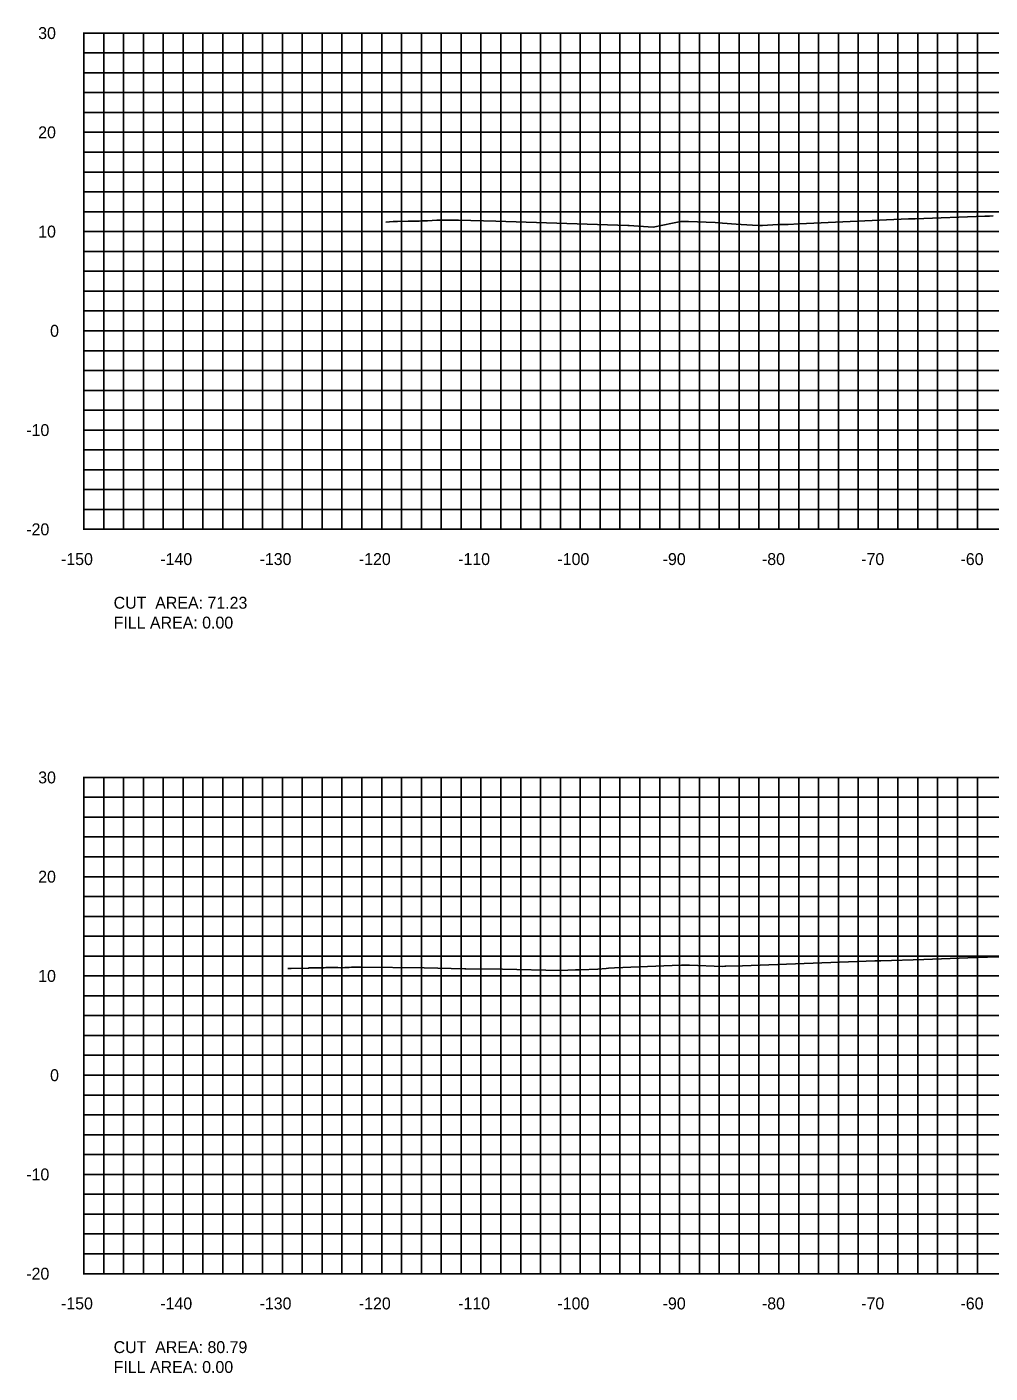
# Model space of a CAD drawing. Extents: x 1800880 to 1818864, y 245271 to 250560.
# Drawn here: x 1813015.3 to 1813112.3, y 250089.4 to 250225 of the extents above; entities that cross this region are included whole.
import ezdxf

# ---------------------------------------------------------------- set-up
doc = ezdxf.new("R2010")
doc.units = 0
for name, color, linetype in [('33', 7, 'Continuous'), ('CL-CNST', 7, 'Continuous'), ('DESIGN - DRAINAGE - Bridges', 7, 'Continuous'), ('DRAINAGETXT', 7, 'Continuous'), ('Level 46', 7, 'Continuous')]:
    doc.layers.add(name, color=color, linetype=linetype)

msp = doc.modelspace()

# ---------------------------------------------------------------- linework, layer by layer
at = {"layer": 'CL-CNST'}
for points in [[(1813051.41, 250205.37), (1813052.17, 250205.43), (1813052.46, 250205.43), (1813052.6, 250205.44), (1813053.66, 250205.47), (1813053.72, 250205.47), (1813053.78, 250205.47), (1813053.91, 250205.47), (1813054.09, 250205.48), (1813054.09, 250205.48), (1813054.31, 250205.48), (1813054.6, 250205.49), (1813054.79, 250205.49), (1813055, 250205.5), (1813055.6, 250205.52), (1813056.56, 250205.57), (1813056.58, 250205.57), (1813058.16, 250205.59), (1813058.74, 250205.57), (1813062.48, 250205.47), (1813075.8, 250205.05), (1813075.94, 250205.05), (1813076.85, 250204.98), (1813078.34, 250204.88), (1813080.28, 250205.27), (1813081.13, 250205.43), (1813081.3, 250205.43), (1813081.45, 250205.43), (1813081.69, 250205.43), (1813081.91, 250205.43), (1813084.59, 250205.33), (1813085.34, 250205.27), (1813086.71, 250205.18), (1813087.22, 250205.14), (1813088.93, 250205.03), (1813089.34, 250205.05), (1813090.89, 250205.14), (1813091.63, 250205.14), (1813091.95, 250205.14), (1813093.05, 250205.2), (1813104.07, 250205.7), (1813104.3, 250205.7), (1813104.72, 250205.7), (1813111.76, 250205.97), (1813112.21, 250205.99), (1813112.58, 250206)], [(1813041.56, 250130.19), (1813041.87, 250130.19), (1813043.58, 250130.21), (1813043.61, 250130.21), (1813043.64, 250130.22), (1813043.71, 250130.23), (1813043.77, 250130.24), (1813043.78, 250130.24), (1813043.85, 250130.24), (1813043.92, 250130.24), (1813043.96, 250130.24), (1813044, 250130.24), (1813044.09, 250130.25), (1813044.18, 250130.25), (1813044.27, 250130.25), (1813044.38, 250130.25), (1813044.43, 250130.25), (1813044.49, 250130.25), (1813044.61, 250130.25), (1813044.74, 250130.26), (1813044.87, 250130.26), (1813045.02, 250130.26), (1813045.19, 250130.26), (1813045.37, 250130.27), (1813045.56, 250130.27), (1813045.78, 250130.28), (1813046.01, 250130.28), (1813046.14, 250130.28), (1813046.28, 250130.28), (1813046.58, 250130.27), (1813046.9, 250130.26), (1813046.91, 250130.26), (1813047.29, 250130.27), (1813047.72, 250130.29), (1813047.95, 250130.3), (1813048.22, 250130.31), (1813048.81, 250130.33), (1813048.92, 250130.33), (1813055.27, 250130.23), (1813059.36, 250130.16), (1813059.49, 250130.15), (1813063.17, 250130.1), (1813068.98, 250129.99), (1813070.52, 250130.04), (1813070.99, 250130.04), (1813072.76, 250130.12), (1813073.62, 250130.19), (1813073.83, 250130.21), (1813074.44, 250130.25), (1813080.26, 250130.48), (1813081.21, 250130.52), (1813081.44, 250130.52), (1813081.71, 250130.52), (1813081.79, 250130.52), (1813081.88, 250130.52), (1813082, 250130.52), (1813085.32, 250130.39), (1813085.56, 250130.4), (1813085.68, 250130.4), (1813087.34, 250130.46), (1813100.67, 250130.95), (1813100.89, 250130.96), (1813101.28, 250130.96), (1813105.61, 250131.1), (1813111.81, 250131.32), (1813112.01, 250131.33), (1813113.71, 250131.36)]]:
    msp.add_lwpolyline(points, dxfattribs=at)
at = {"layer": 'DESIGN - DRAINAGE - Bridges'}
for p, q in [((1813020.94, 250224.43), (1813021, 250224.43)), ((1813021, 250174.43), (1813021, 250224.43)), ((1813020.94, 250214.43), (1813021, 250214.43)), ((1813020.94, 250204.43), (1813021, 250204.43)), ((1813020.94, 250194.43), (1813021, 250194.43)), ((1813020.94, 250184.43), (1813021, 250184.43)), ((1813020.94, 250174.43), (1813021, 250174.43)), ((1813021, 250174.43), (1813321, 250174.43)), ((1813021, 250174.37), (1813021, 250174.43)), ((1813031, 250174.37), (1813031, 250174.43)), ((1813041, 250174.37), (1813041, 250174.43)), ((1813051, 250174.37), (1813051, 250174.43)), ((1813061, 250174.37), (1813061, 250174.43)), ((1813071, 250174.37), (1813071, 250174.43)), ((1813081, 250174.37), (1813081, 250174.43)), ((1813091, 250174.37), (1813091, 250174.43)), ((1813101, 250174.37), (1813101, 250174.43)), ((1813111, 250174.37), (1813111, 250174.43)), ((1813020.94, 250149.43), (1813021, 250149.43)), ((1813021, 250099.43), (1813021, 250149.43)), ((1813020.94, 250139.43), (1813021, 250139.43)), ((1813020.94, 250129.43), (1813021, 250129.43)), ((1813020.94, 250119.43), (1813021, 250119.43)), ((1813020.94, 250109.43), (1813021, 250109.43)), ((1813020.94, 250099.43), (1813021, 250099.43)), ((1813021, 250099.43), (1813321, 250099.43)), ((1813021, 250099.37), (1813021, 250099.43)), ((1813031, 250099.37), (1813031, 250099.43)), ((1813041, 250099.37), (1813041, 250099.43)), ((1813051, 250099.37), (1813051, 250099.43)), ((1813061, 250099.37), (1813061, 250099.43)), ((1813071, 250099.37), (1813071, 250099.43)), ((1813081, 250099.37), (1813081, 250099.43)), ((1813091, 250099.37), (1813091, 250099.43)), ((1813101, 250099.37), (1813101, 250099.43)), ((1813111, 250099.37), (1813111, 250099.43))]:
    msp.add_line(p, q, dxfattribs=at)
at = {"layer": 'Level 46'}
for p, q in [((1813021, 250224.43), (1813321, 250224.43)), ((1813021, 250174.43), (1813021, 250224.43)), ((1813023, 250174.43), (1813023, 250224.43)), ((1813025, 250174.43), (1813025, 250224.43)), ((1813027, 250174.43), (1813027, 250224.43)), ((1813029, 250174.43), (1813029, 250224.43)), ((1813031, 250174.43), (1813031, 250224.43)), ((1813033, 250174.43), (1813033, 250224.43)), ((1813035, 250174.43), (1813035, 250224.43)), ((1813037, 250174.43), (1813037, 250224.43)), ((1813039, 250174.43), (1813039, 250224.43)), ((1813041, 250174.43), (1813041, 250224.43)), ((1813043, 250174.43), (1813043, 250224.43)), ((1813045, 250174.43), (1813045, 250224.43)), ((1813047, 250174.43), (1813047, 250224.43)), ((1813049, 250174.43), (1813049, 250224.43)), ((1813051, 250174.43), (1813051, 250224.43)), ((1813053, 250174.43), (1813053, 250224.43)), ((1813055, 250174.43), (1813055, 250224.43)), ((1813057, 250174.43), (1813057, 250224.43)), ((1813059, 250174.43), (1813059, 250224.43)), ((1813061, 250174.43), (1813061, 250224.43)), ((1813063, 250174.43), (1813063, 250224.43)), ((1813065, 250174.43), (1813065, 250224.43)), ((1813067, 250174.43), (1813067, 250224.43)), ((1813069, 250174.43), (1813069, 250224.43)), ((1813071, 250174.43), (1813071, 250224.43)), ((1813073, 250174.43), (1813073, 250224.43)), ((1813075, 250174.43), (1813075, 250224.43)), ((1813077, 250174.43), (1813077, 250224.43)), ((1813079, 250174.43), (1813079, 250224.43)), ((1813081, 250174.43), (1813081, 250224.43)), ((1813083, 250174.43), (1813083, 250224.43)), ((1813085, 250174.43), (1813085, 250224.43)), ((1813087, 250174.43), (1813087, 250224.43)), ((1813089, 250174.43), (1813089, 250224.43)), ((1813091, 250174.43), (1813091, 250224.43)), ((1813093, 250174.43), (1813093, 250224.43)), ((1813095, 250174.43), (1813095, 250224.43)), ((1813097, 250174.43), (1813097, 250224.43)), ((1813099, 250174.43), (1813099, 250224.43)), ((1813101, 250174.43), (1813101, 250224.43)), ((1813103, 250174.43), (1813103, 250224.43)), ((1813105, 250174.43), (1813105, 250224.43)), ((1813107, 250174.43), (1813107, 250224.43)), ((1813109, 250174.43), (1813109, 250224.43)), ((1813111, 250174.43), (1813111, 250224.43)), ((1813021, 250222.43), (1813321, 250222.43)), ((1813021, 250220.43), (1813321, 250220.43)), ((1813021, 250218.43), (1813321, 250218.43)), ((1813021, 250216.43), (1813321, 250216.43)), ((1813021, 250214.43), (1813321, 250214.43)), ((1813021, 250212.43), (1813321, 250212.43)), ((1813021, 250210.43), (1813321, 250210.43)), ((1813021, 250208.43), (1813321, 250208.43)), ((1813021, 250206.43), (1813321, 250206.43)), ((1813021, 250204.43), (1813321, 250204.43)), ((1813021, 250202.43), (1813321, 250202.43)), ((1813021, 250200.43), (1813321, 250200.43)), ((1813021, 250198.43), (1813321, 250198.43)), ((1813021, 250196.43), (1813321, 250196.43)), ((1813021, 250194.43), (1813321, 250194.43)), ((1813021, 250192.43), (1813321, 250192.43)), ((1813021, 250190.43), (1813321, 250190.43)), ((1813021, 250188.43), (1813321, 250188.43)), ((1813021, 250186.43), (1813321, 250186.43)), ((1813021, 250184.43), (1813321, 250184.43)), ((1813021, 250182.43), (1813321, 250182.43)), ((1813021, 250180.43), (1813321, 250180.43)), ((1813021, 250178.43), (1813321, 250178.43)), ((1813021, 250176.43), (1813321, 250176.43)), ((1813021, 250174.43), (1813321, 250174.43)), ((1813021, 250149.43), (1813321, 250149.43)), ((1813021, 250099.43), (1813021, 250149.43)), ((1813023, 250099.43), (1813023, 250149.43)), ((1813025, 250099.43), (1813025, 250149.43)), ((1813027, 250099.43), (1813027, 250149.43)), ((1813029, 250099.43), (1813029, 250149.43)), ((1813031, 250099.43), (1813031, 250149.43)), ((1813033, 250099.43), (1813033, 250149.43)), ((1813035, 250099.43), (1813035, 250149.43)), ((1813037, 250099.43), (1813037, 250149.43)), ((1813039, 250099.43), (1813039, 250149.43)), ((1813041, 250099.43), (1813041, 250149.43)), ((1813043, 250099.43), (1813043, 250149.43)), ((1813045, 250099.43), (1813045, 250149.43)), ((1813047, 250099.43), (1813047, 250149.43)), ((1813049, 250099.43), (1813049, 250149.43)), ((1813051, 250099.43), (1813051, 250149.43)), ((1813053, 250099.43), (1813053, 250149.43)), ((1813055, 250099.43), (1813055, 250149.43)), ((1813057, 250099.43), (1813057, 250149.43)), ((1813059, 250099.43), (1813059, 250149.43)), ((1813061, 250099.43), (1813061, 250149.43)), ((1813063, 250099.43), (1813063, 250149.43)), ((1813065, 250099.43), (1813065, 250149.43)), ((1813067, 250099.43), (1813067, 250149.43)), ((1813069, 250099.43), (1813069, 250149.43)), ((1813071, 250099.43), (1813071, 250149.43)), ((1813073, 250099.43), (1813073, 250149.43)), ((1813075, 250099.43), (1813075, 250149.43)), ((1813077, 250099.43), (1813077, 250149.43)), ((1813079, 250099.43), (1813079, 250149.43)), ((1813081, 250099.43), (1813081, 250149.43)), ((1813083, 250099.43), (1813083, 250149.43)), ((1813085, 250099.43), (1813085, 250149.43)), ((1813087, 250099.43), (1813087, 250149.43)), ((1813089, 250099.43), (1813089, 250149.43)), ((1813091, 250099.43), (1813091, 250149.43)), ((1813093, 250099.43), (1813093, 250149.43)), ((1813095, 250099.43), (1813095, 250149.43)), ((1813097, 250099.43), (1813097, 250149.43)), ((1813099, 250099.43), (1813099, 250149.43)), ((1813101, 250099.43), (1813101, 250149.43)), ((1813103, 250099.43), (1813103, 250149.43)), ((1813105, 250099.43), (1813105, 250149.43)), ((1813107, 250099.43), (1813107, 250149.43)), ((1813109, 250099.43), (1813109, 250149.43)), ((1813111, 250099.43), (1813111, 250149.43)), ((1813021, 250147.43), (1813321, 250147.43)), ((1813021, 250145.43), (1813321, 250145.43)), ((1813021, 250143.43), (1813321, 250143.43)), ((1813021, 250141.43), (1813321, 250141.43)), ((1813021, 250139.43), (1813321, 250139.43)), ((1813021, 250137.43), (1813321, 250137.43)), ((1813021, 250135.43), (1813321, 250135.43)), ((1813021, 250133.43), (1813321, 250133.43)), ((1813021, 250131.43), (1813321, 250131.43)), ((1813021, 250129.43), (1813321, 250129.43)), ((1813021, 250127.43), (1813321, 250127.43)), ((1813021, 250125.43), (1813321, 250125.43)), ((1813021, 250123.43), (1813321, 250123.43)), ((1813021, 250121.43), (1813321, 250121.43)), ((1813021, 250119.43), (1813321, 250119.43)), ((1813021, 250117.43), (1813321, 250117.43)), ((1813021, 250115.43), (1813321, 250115.43)), ((1813021, 250113.43), (1813321, 250113.43)), ((1813021, 250111.43), (1813321, 250111.43)), ((1813021, 250109.43), (1813321, 250109.43)), ((1813021, 250107.43), (1813321, 250107.43)), ((1813021, 250105.43), (1813321, 250105.43)), ((1813021, 250103.43), (1813321, 250103.43)), ((1813021, 250101.43), (1813321, 250101.43)), ((1813021, 250099.43), (1813321, 250099.43))]:
    msp.add_line(p, q, dxfattribs=at)

# ---------------------------------------------------------------- texts
for s, p in [('-150', (1813018.7, 250170.83)), ('-140', (1813028.7, 250170.83)), ('-130', (1813038.7, 250170.83)), ('-120', (1813048.7, 250170.83)), ('-110', (1813058.7, 250170.83)), ('-100', (1813068.7, 250170.83)), ('-90', (1813079.3, 250170.83)), ('-80', (1813089.3, 250170.83)), ('-70', (1813099.3, 250170.83)), ('-60', (1813109.3, 250170.83)), ('-150', (1813018.7, 250095.83)), ('-140', (1813028.7, 250095.83)), ('-130', (1813038.7, 250095.83)), ('-120', (1813048.7, 250095.83)), ('-110', (1813058.7, 250095.83)), ('-100', (1813068.7, 250095.83)), ('-90', (1813079.3, 250095.83)), ('-80', (1813089.3, 250095.83)), ('-70', (1813099.3, 250095.83)), ('-60', (1813109.3, 250095.83))]:
    msp.add_text(s, height=1.2).set_placement(p)
at = {"layer": '33'}
for s, p in [('30', (1813016.4, 250223.83)), ('20', (1813016.4, 250213.83)), ('10', (1813016.4, 250203.83)), ('0', (1813017.6, 250193.83)), ('-10', (1813015.2, 250183.83)), ('-20', (1813015.2, 250173.83)), ('30', (1813016.4, 250148.83)), ('20', (1813016.4, 250138.83)), ('10', (1813016.4, 250128.83)), ('0', (1813017.6, 250118.83)), ('-10', (1813015.2, 250108.83)), ('-20', (1813015.2, 250098.83))]:
    msp.add_text(s, height=1.2, dxfattribs=at).set_placement(p)
at = {"layer": 'DESIGN - DRAINAGE - Bridges'}
for p in [(1813021, 250174.43), (1813021, 250099.43)]:
    msp.add_text('-', height=0.0001, dxfattribs=at).set_placement(p)
at = {"layer": 'DRAINAGETXT'}
for s, p in [('CUT  AREA: 71.23', (1813024, 250166.43)), ('FILL AREA: 0.00', (1813024, 250164.43)), ('CUT  AREA: 80.79', (1813024, 250091.43)), ('FILL AREA: 0.00', (1813024, 250089.43))]:
    msp.add_text(s, height=1.2, dxfattribs=at).set_placement(p)

doc.saveas('drawing.dxf')
